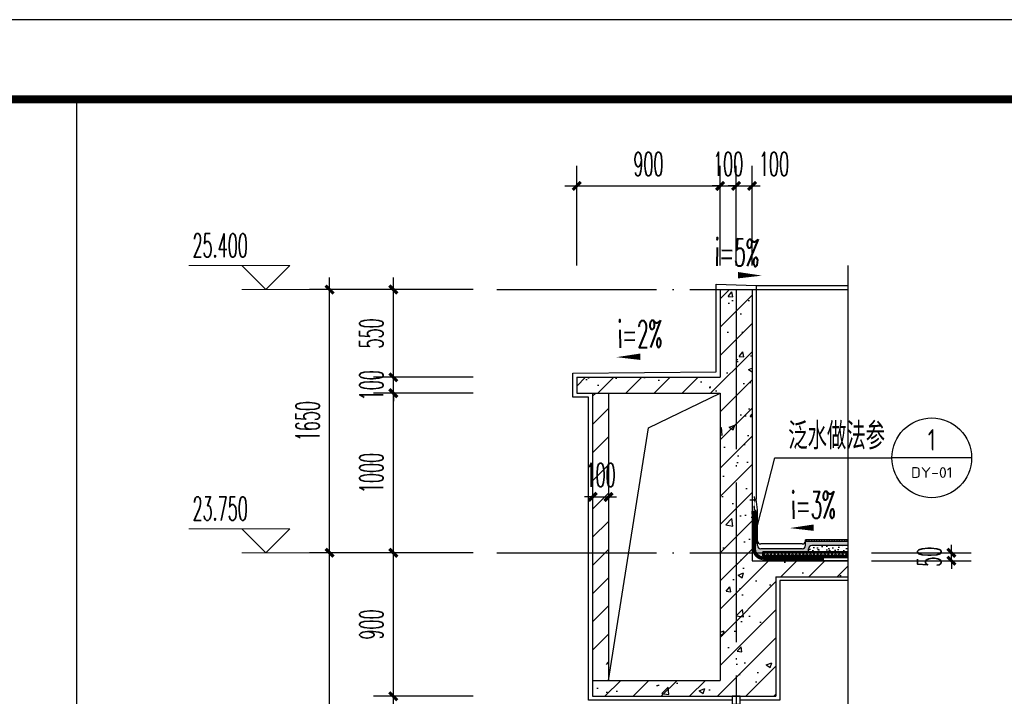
# Model space of a CAD drawing. Extents: x 1779708 to 7299578, y -1121471 to 88434.
# Tile 962 of 1056: x 6957661 to 6963837, y -948392 to -944150. Entities that reach past the tile are written whole.
import ezdxf
from ezdxf.enums import TextEntityAlignment as Align

# ---------------------------------------------------------------- set-up
doc = ezdxf.new("R2010")
doc.units = 0
doc.header["$LTSCALE"] = 1000
doc.header["$MEASUREMENT"] = 0
doc.linetypes.add('DASH', pattern=[0.35, 0.25, -0.1])
doc.linetypes.add('DOTE', pattern=[2.4200000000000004, 2, -0.2, 0.02, -0.2])
doc.layers.get('0').update_dxf_attribs({"linetype": 'CONTINUOUS'})
doc.layers.get('Defpoints').update_dxf_attribs({"linetype": 'CONTINUOUS'})
for name, color, linetype in [('AXIS', 3, 'CONTINUOUS'), ('DIM_IDEN', 3, 'CONTINUOUS'), ('DIM_SYMB', 3, 'CONTINUOUS'), ('DOTE', 1, 'DOTE'), ('PUB_HATCH', 8, 'CONTINUOUS'), ('PUB_TAB', 7, 'CONTINUOUS'), ('PUB_TEXT', 7, 'CONTINUOUS'), ('PUB_TITLE', 4, 'CONTINUOUS'), ('S_STAIR', 147, 'CONTINUOUS'), ('SURFACE', 6, 'CONTINUOUS'), ('WALL', 255, 'CONTINUOUS'), ('WINDOW', 2, 'CONTINUOUS'), ('可见线', 6, 'CONTINUOUS'), ('填充细线', 8, 'CONTINUOUS'), ('水专业', 6, 'CONTINUOUS'), ('粉刷线', 213, 'CONTINUOUS')]:
    doc.layers.add(name, color=color, linetype=linetype)
doc.layers.add('DIM_ELEV', color=3, linetype='CONTINUOUS', lineweight=13)
doc.styles.add('_TCH_DIM', font='SIMPLEX.shx', dxfattribs={"width": 0.7, "bigfont": 'GBCBIG.shx'})
doc.styles.add('_TCH_DIM_T3', font='SIMPLEX.shx', dxfattribs={"width": 0.4941176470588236, "bigfont": 'GBCBIG.shx'})
doc.styles.add('_TCH_LABEL', font='COMPLEX', dxfattribs={"bigfont": 'GBCBIG'})
doc.styles.get("Standard").update_dxf_attribs({"font": 'GBENOR', "bigfont": 'GBCBIG'})
doc.dimstyles.new('_TCH_ARCH&&50', dxfattribs={"dimtxt": 148.75, "dimasz": 50, "dimexe": 125, "dimexo": 150, "dimgap": 63.12500000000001, "dimtad": 1, "dimdec": 0, "dimzin": 0, "dimdsep": 46, "dimtxsty": '_TCH_DIM_T3', "dimblk": 'ARCHTICK', "dimcen": 0.09, "dimdle": 75, "dimclrt": 7, "dimazin": 2, "dimtfac": 1, "dimtdec": 0, "dimtix": 1, "dimtmove": 2, "dimatfit": 3, "dimfxl": 250, "dimtolj": 1, "dimtzin": 0, "dimarcsym": 0})

# ---------------------------------------------------------------- blocks, each defined once
blk = doc.blocks.new('A$C3D8761CE')
at = {"layer": 'PUB_TITLE'}
blk.add_lwpolyline([(0.0004900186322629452, -0.0007429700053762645), (84100.00049001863, -0.0007429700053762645), (84100.00049001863, 59399.99925702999), (0.0004900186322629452, 59399.99925702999)], close=True, dxfattribs=at)
at = {"layer": 'PUB_TITLE', "const_width": 100}
blk.add_lwpolyline([(2500.000490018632, 999.9992570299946), (83100.00049001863, 999.9992570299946), (83100.00049001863, 58399.99925702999), (2500.000490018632, 58399.99925702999)], close=True, dxfattribs=at)
blk = doc.blocks.new('$LinePat$波浪线')
at = {"color": 0}
for centre, start, end in [((149.999993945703, -42.19181203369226), 201.6723546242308, 338.3274054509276), ((449.9994826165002, -161.4099213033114), 21.67235462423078, 158.3274054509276)]:
    blk.add_arc(centre, 161.4099213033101, start, end, dxfattribs=at)
blk = doc.blocks.new('_ArchTick')
at = {"color": 0, "linetype": 'ByBlock', "const_width": 0.4}
blk.add_lwpolyline([(-0.5, -0.5), (0.5, 0.5)], dxfattribs=at)
blk = doc.blocks.new('*D1796')
at = {"layer": 'AXIS', "color": 0, "lineweight": -2, "transparency": 16777216}
for p, q in [((6959604.690505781, -951517.2855770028), (6959604.690505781, -947417.2855770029)), ((6960504.690505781, -947492.2855770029), (6959479.690505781, -947492.2855770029)), ((6960504.690505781, -951442.2855770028), (6959479.690505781, -951442.2855770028))]:
    blk.add_line(p, q, dxfattribs=at)
at = {"layer": 'Defpoints', "color": 0, "transparency": 16777216}
for p in [(6959604.690505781, -947492.2855770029), (6960654.690505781, -947492.2855770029), (6960654.690505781, -951442.2855770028)]:
    blk.add_point(p, dxfattribs=at)
at = {"layer": 'AXIS', "color": 0, "lineweight": -2, "transparency": 16777216, "xscale": 50, "yscale": 50, "zscale": 50}
for p, rotation in [((6959604.690505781, -947492.2855770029), 90), ((6959604.690505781, -951442.2855770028), 270)]:
    blk.add_blockref('_ArchTick', p, dxfattribs=dict(at, rotation=rotation))
at = {"layer": 'AXIS', "color": 7, "transparency": 16777216, "insert": (6959467.190505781, -949467.2855770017), "char_height": 148.75, "attachment_point": 5, "rotation": 90, "style": '_TCH_DIM_T3'}
blk.add_mtext('\\A1;3950', dxfattribs=at)
blk = doc.blocks.new('*D1797')
at = {"layer": 'AXIS', "color": 0, "lineweight": -2, "transparency": 16777216}
for p, q in [((6959604.690505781, -947567.2855770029), (6959604.690505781, -945767.2855770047)), ((6960504.690505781, -945842.2855770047), (6959479.690505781, -945842.2855770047)), ((6960504.690505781, -947492.2855770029), (6959479.690505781, -947492.2855770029))]:
    blk.add_line(p, q, dxfattribs=at)
at = {"layer": 'Defpoints', "color": 0, "transparency": 16777216}
for p in [(6959604.690505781, -945842.2855770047), (6960654.690505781, -945842.2855770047), (6960654.690505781, -947492.2855770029)]:
    blk.add_point(p, dxfattribs=at)
at = {"layer": 'AXIS', "color": 0, "lineweight": -2, "transparency": 16777216, "xscale": 50, "yscale": 50, "zscale": 50}
for p, rotation in [((6959604.690505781, -945842.2855770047), 90), ((6959604.690505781, -947492.2855770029), 270)]:
    blk.add_blockref('_ArchTick', p, dxfattribs=dict(at, rotation=rotation))
at = {"layer": 'AXIS', "color": 7, "transparency": 16777216, "insert": (6959467.190505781, -946667.2855770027), "char_height": 148.75, "attachment_point": 5, "rotation": 90, "style": '_TCH_DIM_T3'}
blk.add_mtext('\\A1;1650', dxfattribs=at)
blk = doc.blocks.new('*D1803')
at = {"layer": 'AXIS', "color": 0, "lineweight": -2, "transparency": 16777216}
for p, q in [((6961154.690505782, -945692.285577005), (6961154.690505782, -945067.285577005)), ((6962054.690505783, -945692.285577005), (6962054.690505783, -945067.285577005)), ((6961079.690505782, -945192.285577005), (6962129.690505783, -945192.285577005))]:
    blk.add_line(p, q, dxfattribs=at)
at = {"layer": 'Defpoints', "color": 0, "transparency": 16777216}
for p in [(6962054.690505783, -945192.285577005), (6961154.690505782, -945842.285577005), (6962054.690505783, -945842.285577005)]:
    blk.add_point(p, dxfattribs=at)
at = {"layer": 'AXIS', "color": 0, "lineweight": -2, "transparency": 16777216, "xscale": 50, "yscale": 50, "zscale": 50, "rotation": 180}
blk.add_blockref('_ArchTick', (6961154.690505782, -945192.285577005), dxfattribs=at)
at = {"layer": 'AXIS', "color": 0, "lineweight": -2, "transparency": 16777216, "xscale": 50, "yscale": 50, "zscale": 50}
blk.add_blockref('_ArchTick', (6962054.690505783, -945192.285577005), dxfattribs=at)
at = {"layer": 'AXIS', "color": 7, "transparency": 16777216, "insert": (6961604.690505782, -945054.785577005), "char_height": 148.75, "attachment_point": 5, "style": '_TCH_DIM_T3'}
blk.add_mtext('\\A1;900', dxfattribs=at)
blk = doc.blocks.new('*D1804')
at = {"layer": 'AXIS', "color": 0, "lineweight": -2, "transparency": 16777216}
for p, q in [((6962054.690505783, -945692.285577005), (6962054.690505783, -945067.285577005)), ((6962154.690505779, -945692.285577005), (6962154.690505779, -945067.285577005)), ((6962054.690505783, -945192.285577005), (6962004.690505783, -945192.285577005)), ((6962054.690505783, -945192.285577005), (6962154.690505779, -945192.285577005)), ((6962154.690505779, -945192.285577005), (6962204.690505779, -945192.285577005))]:
    blk.add_line(p, q, dxfattribs=at)
at = {"layer": 'Defpoints', "color": 0, "transparency": 16777216}
for p in [(6962154.690505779, -945192.285577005), (6962054.690505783, -945842.285577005), (6962154.690505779, -945842.285577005)]:
    blk.add_point(p, dxfattribs=at)
at = {"layer": 'AXIS', "color": 0, "lineweight": -2, "transparency": 16777216, "xscale": 50, "yscale": 50, "zscale": 50}
blk.add_blockref('_ArchTick', (6962054.690505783, -945192.285577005), dxfattribs=at)
at = {"layer": 'AXIS', "color": 0, "lineweight": -2, "transparency": 16777216, "xscale": 50, "yscale": 50, "zscale": 50, "rotation": 180}
blk.add_blockref('_ArchTick', (6962154.690505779, -945192.285577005), dxfattribs=at)
at = {"layer": 'AXIS', "color": 7, "transparency": 16777216, "insert": (6962104.690505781, -945054.785577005), "char_height": 148.75, "attachment_point": 5, "style": '_TCH_DIM_T3'}
blk.add_mtext('\\A1;100', dxfattribs=at)
blk = doc.blocks.new('*D1805')
at = {"layer": 'AXIS', "color": 0, "lineweight": -2, "transparency": 16777216}
for p, q in [((6962154.690505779, -945692.285577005), (6962154.690505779, -945067.285577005)), ((6962254.690505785, -945692.285577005), (6962254.690505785, -945067.285577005)), ((6962154.690505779, -945192.285577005), (6962104.690505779, -945192.285577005)), ((6962154.690505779, -945192.285577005), (6962254.690505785, -945192.285577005)), ((6962254.690505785, -945192.285577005), (6962304.690505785, -945192.285577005))]:
    blk.add_line(p, q, dxfattribs=at)
at = {"layer": 'Defpoints', "color": 0, "transparency": 16777216}
for p in [(6962254.690505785, -945192.285577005), (6962154.690505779, -945842.285577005), (6962254.690505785, -945842.285577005)]:
    blk.add_point(p, dxfattribs=at)
at = {"layer": 'AXIS', "color": 0, "lineweight": -2, "transparency": 16777216, "xscale": 50, "yscale": 50, "zscale": 50}
blk.add_blockref('_ArchTick', (6962154.690505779, -945192.285577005), dxfattribs=at)
at = {"layer": 'AXIS', "color": 0, "lineweight": -2, "transparency": 16777216, "xscale": 50, "yscale": 50, "zscale": 50, "rotation": 180}
blk.add_blockref('_ArchTick', (6962254.690505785, -945192.285577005), dxfattribs=at)
at = {"layer": 'AXIS', "color": 7, "transparency": 16777216, "insert": (6962392.190505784, -945054.785577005), "char_height": 148.75, "attachment_point": 5, "style": '_TCH_DIM_T3'}
blk.add_mtext('\\A1;100', dxfattribs=at)
blk = doc.blocks.new('*D1809')
at = {"layer": 'AXIS', "color": 0, "lineweight": -2, "transparency": 16777216}
for p, q in [((6961254.690505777, -946642.2855770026), (6961254.690505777, -947267.2855770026)), ((6961354.690505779, -946642.2855770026), (6961354.690505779, -947267.2855770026)), ((6961254.690505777, -947142.2855770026), (6961204.690505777, -947142.2855770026)), ((6961254.690505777, -947142.2855770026), (6961354.690505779, -947142.2855770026)), ((6961354.690505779, -947142.2855770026), (6961404.690505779, -947142.2855770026))]:
    blk.add_line(p, q, dxfattribs=at)
at = {"layer": 'Defpoints', "color": 0, "transparency": 16777216}
for p in [(6961254.690505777, -946492.2855770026), (6961354.690505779, -946492.2855770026), (6961354.690505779, -947142.2855770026)]:
    blk.add_point(p, dxfattribs=at)
at = {"layer": 'AXIS', "color": 0, "lineweight": -2, "transparency": 16777216, "xscale": 50, "yscale": 50, "zscale": 50}
blk.add_blockref('_ArchTick', (6961254.690505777, -947142.2855770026), dxfattribs=at)
at = {"layer": 'AXIS', "color": 0, "lineweight": -2, "transparency": 16777216, "xscale": 50, "yscale": 50, "zscale": 50, "rotation": 180}
blk.add_blockref('_ArchTick', (6961354.690505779, -947142.2855770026), dxfattribs=at)
at = {"layer": 'AXIS', "color": 7, "transparency": 16777216, "insert": (6961304.690505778, -947004.7855770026), "char_height": 148.75, "attachment_point": 5, "style": '_TCH_DIM_T3'}
blk.add_mtext('\\A1;100', dxfattribs=at)
blk = doc.blocks.new('*D1812')
at = {"layer": 'AXIS', "color": 0, "lineweight": -2, "transparency": 16777216}
for p, q in [((6963504.690505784, -947492.2855770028), (6963504.690505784, -947442.2855770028)), ((6963004.690505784, -947492.2855770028), (6963629.690505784, -947492.2855770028)), ((6963504.690505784, -947542.2855770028), (6963504.690505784, -947492.2855770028)), ((6963004.690505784, -947542.2855770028), (6963629.690505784, -947542.2855770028)), ((6963504.690505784, -947542.2855770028), (6963504.690505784, -947592.2855770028))]:
    blk.add_line(p, q, dxfattribs=at)
at = {"layer": 'Defpoints', "color": 0, "transparency": 16777216}
for p in [(6962854.690505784, -947492.2855770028), (6963504.690505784, -947492.2855770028), (6962854.690505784, -947542.2855770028)]:
    blk.add_point(p, dxfattribs=at)
at = {"layer": 'AXIS', "color": 0, "lineweight": -2, "transparency": 16777216, "xscale": 50, "yscale": 50, "zscale": 50}
for p, rotation in [((6963504.690505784, -947492.2855770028), 270), ((6963504.690505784, -947542.2855770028), 90)]:
    blk.add_blockref('_ArchTick', p, dxfattribs=dict(at, rotation=rotation))
at = {"layer": 'AXIS', "color": 7, "transparency": 16777216, "insert": (6963367.190505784, -947517.2855770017), "char_height": 148.75, "attachment_point": 5, "rotation": 90, "style": '_TCH_DIM_T3'}
blk.add_mtext('\\A1;50', dxfattribs=at)
blk = doc.blocks.new('*D1830')
at = {"layer": 'AXIS', "color": 0, "lineweight": -2, "transparency": 16777216}
for p, q in [((6960004.690505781, -950567.2855770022), (6960004.690505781, -948317.2855770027)), ((6960504.690505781, -948392.2855770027), (6959879.690505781, -948392.2855770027)), ((6960504.690505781, -950492.2855770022), (6959879.690505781, -950492.2855770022))]:
    blk.add_line(p, q, dxfattribs=at)
at = {"layer": 'Defpoints', "color": 0, "transparency": 16777216}
for p in [(6960004.690505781, -948392.2855770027), (6960654.690505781, -948392.2855770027), (6960654.690505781, -950492.2855770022)]:
    blk.add_point(p, dxfattribs=at)
at = {"layer": 'AXIS', "color": 0, "lineweight": -2, "transparency": 16777216, "xscale": 50, "yscale": 50, "zscale": 50}
for p, rotation in [((6960004.690505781, -948392.2855770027), 90), ((6960004.690505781, -950492.2855770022), 270)]:
    blk.add_blockref('_ArchTick', p, dxfattribs=dict(at, rotation=rotation))
at = {"layer": 'AXIS', "color": 7, "transparency": 16777216, "insert": (6959867.190505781, -949442.2855770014), "char_height": 148.75, "attachment_point": 5, "rotation": 90, "style": '_TCH_DIM_T3'}
blk.add_mtext('\\A1;2100', dxfattribs=at)
blk = doc.blocks.new('*D1831')
at = {"layer": 'AXIS', "color": 0, "lineweight": -2, "transparency": 16777216}
for p, q in [((6960004.690505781, -948467.2855770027), (6960004.690505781, -947417.2855770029)), ((6960504.690505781, -947492.2855770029), (6959879.690505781, -947492.2855770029)), ((6960504.690505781, -948392.2855770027), (6959879.690505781, -948392.2855770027))]:
    blk.add_line(p, q, dxfattribs=at)
at = {"layer": 'Defpoints', "color": 0, "transparency": 16777216}
for p in [(6960004.690505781, -947492.2855770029), (6960654.690505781, -947492.2855770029), (6960654.690505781, -948392.2855770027)]:
    blk.add_point(p, dxfattribs=at)
at = {"layer": 'AXIS', "color": 0, "lineweight": -2, "transparency": 16777216, "xscale": 50, "yscale": 50, "zscale": 50}
for p, rotation in [((6960004.690505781, -947492.2855770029), 90), ((6960004.690505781, -948392.2855770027), 270)]:
    blk.add_blockref('_ArchTick', p, dxfattribs=dict(at, rotation=rotation))
at = {"layer": 'AXIS', "color": 7, "transparency": 16777216, "insert": (6959867.190505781, -947942.2855770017), "char_height": 148.75, "attachment_point": 5, "rotation": 90, "style": '_TCH_DIM_T3'}
blk.add_mtext('\\A1;900', dxfattribs=at)
blk = doc.blocks.new('*D1832')
at = {"layer": 'AXIS', "color": 0, "lineweight": -2, "transparency": 16777216}
for p, q in [((6960004.690505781, -947567.2855770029), (6960004.690505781, -946417.2855770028)), ((6960504.690505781, -946492.2855770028), (6959879.690505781, -946492.2855770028)), ((6960504.690505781, -947492.2855770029), (6959879.690505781, -947492.2855770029))]:
    blk.add_line(p, q, dxfattribs=at)
at = {"layer": 'Defpoints', "color": 0, "transparency": 16777216}
for p in [(6960004.690505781, -946492.2855770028), (6960654.690505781, -946492.2855770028), (6960654.690505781, -947492.2855770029)]:
    blk.add_point(p, dxfattribs=at)
at = {"layer": 'AXIS', "color": 0, "lineweight": -2, "transparency": 16777216, "xscale": 50, "yscale": 50, "zscale": 50}
for p, rotation in [((6960004.690505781, -946492.2855770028), 90), ((6960004.690505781, -947492.2855770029), 270)]:
    blk.add_blockref('_ArchTick', p, dxfattribs=dict(at, rotation=rotation))
at = {"layer": 'AXIS', "color": 7, "transparency": 16777216, "insert": (6959867.190505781, -946992.2855770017), "char_height": 148.75, "attachment_point": 5, "rotation": 90, "style": '_TCH_DIM_T3'}
blk.add_mtext('\\A1;1000', dxfattribs=at)
blk = doc.blocks.new('*D1833')
at = {"layer": 'AXIS', "color": 0, "lineweight": -2, "transparency": 16777216}
for p, q in [((6960504.690505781, -946392.2855770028), (6959879.690505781, -946392.2855770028)), ((6960004.690505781, -946392.2855770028), (6960004.690505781, -946342.2855770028)), ((6960004.690505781, -946492.2855770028), (6960004.690505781, -946392.2855770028)), ((6960504.690505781, -946492.2855770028), (6959879.690505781, -946492.2855770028)), ((6960004.690505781, -946492.2855770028), (6960004.690505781, -946542.2855770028))]:
    blk.add_line(p, q, dxfattribs=at)
at = {"layer": 'Defpoints', "color": 0, "transparency": 16777216}
for p in [(6960004.690505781, -946392.2855770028), (6960654.690505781, -946392.2855770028), (6960654.690505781, -946492.2855770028)]:
    blk.add_point(p, dxfattribs=at)
at = {"layer": 'AXIS', "color": 0, "lineweight": -2, "transparency": 16777216, "xscale": 50, "yscale": 50, "zscale": 50}
for p, rotation in [((6960004.690505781, -946392.2855770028), 270), ((6960004.690505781, -946492.2855770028), 90)]:
    blk.add_blockref('_ArchTick', p, dxfattribs=dict(at, rotation=rotation))
at = {"layer": 'AXIS', "color": 7, "transparency": 16777216, "insert": (6959867.190505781, -946442.2855770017), "char_height": 148.75, "attachment_point": 5, "rotation": 90, "style": '_TCH_DIM_T3'}
blk.add_mtext('\\A1;100', dxfattribs=at)
blk = doc.blocks.new('*D1834')
at = {"layer": 'AXIS', "color": 0, "lineweight": -2, "transparency": 16777216}
for p, q in [((6960004.690505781, -946467.2855770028), (6960004.690505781, -945767.2855770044)), ((6960504.690505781, -945842.2855770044), (6959879.690505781, -945842.2855770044)), ((6960504.690505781, -946392.2855770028), (6959879.690505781, -946392.2855770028))]:
    blk.add_line(p, q, dxfattribs=at)
at = {"layer": 'Defpoints', "color": 0, "transparency": 16777216}
for p in [(6960004.690505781, -945842.2855770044), (6960654.690505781, -945842.2855770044), (6960654.690505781, -946392.2855770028)]:
    blk.add_point(p, dxfattribs=at)
at = {"layer": 'AXIS', "color": 0, "lineweight": -2, "transparency": 16777216, "xscale": 50, "yscale": 50, "zscale": 50}
for p, rotation in [((6960004.690505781, -945842.2855770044), 90), ((6960004.690505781, -946392.2855770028), 270)]:
    blk.add_blockref('_ArchTick', p, dxfattribs=dict(at, rotation=rotation))
at = {"layer": 'AXIS', "color": 7, "transparency": 16777216, "insert": (6959867.190505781, -946117.2855770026), "char_height": 148.75, "attachment_point": 5, "rotation": 90, "style": '_TCH_DIM_T3'}
blk.add_mtext('\\A1;550', dxfattribs=at)

msp = doc.modelspace()

# ---------------------------------------------------------------- hatches: boundary and pattern name
at = {"layer": 'PUB_HATCH'}
h = msp.add_hatch(dxfattribs=at)
h.set_pattern_fill('ANSI31', color=256, angle=45.0000000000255, style=0)
h.set_pattern_definition([(90, (6962399.752845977, -947251.1792502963), (-1.5875, -7.061576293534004e-13), [])])
edge = h.paths.add_edge_path()
edge.add_line((6962254.690505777, -947251.1792502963), (6962278.491625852, -947251.1792502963))
edge.add_arc((6962258.821532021, -947251.6144663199), 19.67490798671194, 1.2675065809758, 102.1202540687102)
edge.add_line((6962254.690505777, -947232.3781302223), (6962254.690505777, -947251.1792502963))
at = {"layer": 'PUB_HATCH', "ltscale": 0.5}
h = msp.add_hatch(dxfattribs=at)
h.set_pattern_fill('AR-SAND', color=256, scale=5)
h.set_pattern_definition([(37.50000000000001, (6228239.261972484, -893596.9899026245), (-0.4000078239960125, 12.23533093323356), [0, -9.652, 0, -10.795, 0, -10.31875]), (7.499999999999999, (6228239.261972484, -893596.9899026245), (11.23808207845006, 17.92062751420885), [0, -5.207000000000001, 0, -8.6995, 0, -3.33375]), (327.5, (6228231.451472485, -893596.9899026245), (19.77480925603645, 0.0359296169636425), [0, -3.175, 0, -11.43, 0, -14.9225]), (317.5, (6228231.451472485, -893596.9899026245), (19.08891131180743, 5.573233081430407), [0, -1.5875, 0, -7.492999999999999, 0, -8.5725])])
edge = h.paths.add_edge_path()
edge.add_line((6962854.690505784, -947422.2855770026), (6962854.690505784, -947447.2855770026))
edge.add_line((6962854.690505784, -947447.2855770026), (6962629.690505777, -947447.2855770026))
edge.add_arc((6962629.690505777, -947467.2855770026), 20, 90, 180)
edge.add_line((6962609.690505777, -947467.2855770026), (6962609.690505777, -947487.2855770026))
edge.add_line((6962609.690505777, -947487.2855770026), (6962322.690505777, -947487.2855770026))
edge.add_line((6962322.690505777, -947487.2855770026), (6962322.690505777, -947519.5826652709))
edge.add_arc((6962327.190505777, -947469.7855770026), 50.00000000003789, 180, 264.83639290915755, ccw=False)
edge.add_line((6962277.190505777, -947469.7855770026), (6962277.190505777, -947251.1182562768))
edge.add_line((6962277.190505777, -947251.1182562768), (6962275.926879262, -947222.2855770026))
edge.add_line((6962275.926879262, -947222.2855770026), (6962289.690505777, -947222.2855770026))
edge.add_line((6962289.690505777, -947222.2855770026), (6962289.690505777, -947447.2855770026))
edge.add_arc((6962309.690505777, -947447.2855770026), 20, 180, 270)
edge.add_line((6962309.690505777, -947467.2855770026), (6962569.690505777, -947467.2855770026))
edge.add_arc((6962569.690505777, -947447.2855770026), 20, 270, 360)
edge.add_line((6962589.690505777, -947447.2855770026), (6962589.690505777, -947422.2855770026))
edge.add_line((6962589.690505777, -947422.2855770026), (6962854.690505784, -947422.2855770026))
at = {"layer": 'PUB_HATCH'}
h = msp.add_hatch(dxfattribs=at)
h.set_pattern_fill('ANSI31', color=256, scale=10, angle=45.0000000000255, style=0)
h.set_pattern_definition([(90, (6230284.068124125, -888746.9899026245), (-15.875, -7.063682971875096e-12), [])])
h.paths.add_polyline_path([(6962854.690505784, -947412.2855770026), (6962854.690505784, -947422.2855770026), (6962589.690505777, -947422.2855770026), (6962589.690505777, -947412.2855770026)])
h = msp.add_hatch(dxfattribs=at)
h.set_pattern_fill('ANSI37', color=256, scale=10, angle=2.549854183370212e-11, style=0)
h.set_pattern_definition([(45.0000000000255, (6229989.261972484, -888746.9899026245), (-11.22532015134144, 11.22532015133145), []), (135.0000000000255, (6229989.261972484, -888746.9899026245), (-11.22532015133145, -11.22532015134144), [])])
h.paths.add_polyline_path([(6962854.690505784, -947487.2855770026), (6962854.690505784, -947512.2855770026), (6962322.690505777, -947512.2855770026), (6962322.690505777, -947487.2855770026)])
h = msp.add_hatch(dxfattribs=at)
h.set_pattern_fill('混凝土', color=256, scale=10, style=0)
h.set_pattern_definition([(49.99999999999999, (6228239.261972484, -893596.9899026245), (71.72601826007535, -6.275213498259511), [7.5, -82.5]), (355, (6228239.261972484, -893596.9899026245), (-13.8751333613, 75.21921337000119), [6, -66]), (100.4514, (6228245.239140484, -893597.5128366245), (57.85093817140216, 68.94395420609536), [6.374018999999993, -70.11421119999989]), (46.18420000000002, (6228239.261972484, -893576.9899026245), (106.7241048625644, -16.55190143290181), [11.24999999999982, -123.7499999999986]), (96.6356, (6228248.155646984, -893578.3692333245), (93.46627055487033, 97.41178709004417), [9.561028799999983, -105.1712999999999]), (351.1842, (6228239.261972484, -893576.9899026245), (93.46619451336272, 97.41186009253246), [9, -99]), (21, (6228249.261972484, -893581.9899026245), (59.69070521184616, -40.26188906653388), [7.5, -82.5]), (326.0000000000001, (6228249.261972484, -893581.9899026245), (24.33153319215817, 72.5150045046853), [6, -66]), (71.4514, (6228254.236195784, -893585.3450632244), (84.02226285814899, 32.25304967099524), [6.374019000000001, -70.1142112]), (37.50000000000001, (6228239.261972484, -893596.9899026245), (1.215985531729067, 33.28938538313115), [0, -65.19999999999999, 0, -67, 0, -66.25]), (7.499999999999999, (6228239.261972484, -893596.9899026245), (26.30695374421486, 39.44117118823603), [0, -38.2, 0, -63.7, 0, -25.25]), (327.5, (6228216.961972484, -893596.9899026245), (53.3822436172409, -2.255487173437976), [0, -25, 0, -78, 0, -103.5]), (317.5, (6228206.961972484, -893596.9899026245), (58.31861693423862, 10.01049823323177), [0, -32.5, 0, -51.8, 0, -73.5])])
edge = h.paths.add_edge_path()
edge.add_line((6962854.690505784, -947447.2855770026), (6962854.690505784, -947487.2855770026))
edge.add_line((6962854.690505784, -947487.2855770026), (6962609.690505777, -947487.2855770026))
edge.add_line((6962609.690505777, -947487.2855770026), (6962609.690505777, -947467.2855770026))
edge.add_arc((6962629.690505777, -947467.2855770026), 20, 90, 180, ccw=False)
edge.add_line((6962629.690505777, -947447.2855770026), (6962854.690505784, -947447.2855770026))
at = {"layer": '填充细线'}
h = msp.add_hatch(dxfattribs=at)
h.set_pattern_fill('钢筋混凝土', color=114, scale=50)
h.set_pattern_definition([(45, (6961154.690505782, -948392.2855770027), (-88.38834764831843, 88.38834764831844), []), (49.99999999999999, (6961154.690505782, -948392.2855770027), (358.6300913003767, -31.37606749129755), [37.5, -412.5]), (355, (6961154.690505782, -948392.2855770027), (-69.3756668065, 376.0960668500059), [30, -330]), (100.4514, (6961184.576345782, -948394.9002470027), (289.2546908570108, 344.7197710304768), [31.87009499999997, -350.5710559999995]), (46.18420000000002, (6961154.690505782, -948292.2855770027), (533.6205243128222, -82.75950716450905), [56.2499999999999, -618.7499999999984]), (96.6356, (6961199.158878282, -948299.1822305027), (467.3313527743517, 487.0589354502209), [47.80514399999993, -525.856499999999]), (351.1842, (6961154.690505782, -948292.2855770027), (467.3309725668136, 487.0593004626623), [45, -495]), (21, (6961204.690505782, -948317.2855770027), (298.4535260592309, -201.3094453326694), [37.5, -412.5]), (326.0000000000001, (6961204.690505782, -948317.2855770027), (121.6576659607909, 362.5750225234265), [30, -330]), (71.4514, (6961229.561622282, -948334.0613800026), (420.111314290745, 161.2652483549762), [31.870095, -350.571056]), (37.50000000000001, (6961154.690505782, -948392.2855770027), (6.079927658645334, 166.4469269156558), [0, -326, 0, -335, 0, -331.25]), (7.499999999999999, (6961154.690505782, -948392.2855770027), (131.5347687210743, 197.2058559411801), [0, -191, 0, -318.5, 0, -126.25]), (327.5, (6961043.190505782, -948392.2855770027), (266.9112180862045, -11.27743586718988), [0, -125, 0, -390, 0, -517.5]), (317.5, (6960993.190505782, -948392.2855770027), (291.5930846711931, 50.05249116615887), [0, -162.5, 0, -259, 0, -367.5])])
h.paths.add_polyline_path([(6962404.690505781, -947642.2855770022), (6962854.690505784, -947642.2855770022), (6962854.690505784, -947542.2855770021), (6962254.690505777, -947542.2855770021), (6962254.690505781, -945842.2855770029), (6962054.690505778, -945842.2855770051), (6962054.690505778, -946392.2855770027), (6961154.690505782, -946392.2855770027), (6961154.690505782, -946492.2855770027), (6962054.690505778, -946492.2855770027), (6962054.690505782, -948292.2855770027), (6961254.690505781, -948292.2855770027), (6961254.690505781, -948392.2855770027), (6962404.690505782, -948392.2855770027)])
h = msp.add_hatch(dxfattribs=at)
h.set_pattern_fill('普通砖', color=114, scale=50)
h.set_pattern_definition([(45, (6961254.690505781, -948102.5299020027), (-88.38838300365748, 88.3883830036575), [])])
h.paths.add_polyline_path([(6961354.690505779, -946492.2855770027), (6961254.690505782, -946492.2855770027), (6961254.690505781, -948192.2855770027), (6961354.690505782, -948192.2855770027)])

# ---------------------------------------------------------------- linework, layer by layer
at = {"layer": 'DIM_ELEV'}
for p, q in [((6959354.690505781, -945692.2855770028), (6958721.357172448, -945692.2855770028)), ((6959204.690505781, -945842.2855770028), (6959054.690505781, -945692.2855770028)), ((6959204.690505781, -945842.2855770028), (6959354.690505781, -945692.2855770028)), ((6960004.690505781, -945842.2855770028), (6959054.690505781, -945842.2855770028)), ((6959354.690505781, -947342.2855770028), (6958721.357172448, -947342.2855770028)), ((6959204.690505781, -947492.2855770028), (6959054.690505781, -947342.2855770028)), ((6959204.690505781, -947492.2855770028), (6959354.690505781, -947342.2855770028)), ((6960004.690505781, -947492.2855770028), (6959054.690505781, -947492.2855770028))]:
    msp.add_line(p, q, dxfattribs=at)
at = {"layer": 'DIM_IDEN'}
for p, q in [((6962289.690505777, -947321.9422983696), (6962397.278979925, -946897.2011084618)), ((6962397.278979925, -946897.2011084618), (6963131.802595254, -946897.2011084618)), ((6963631.802595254, -946897.2011084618), (6963131.802595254, -946897.2011084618))]:
    msp.add_line(p, q, dxfattribs=at)
msp.add_lwpolyline([(6962289.690505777, -947321.9422983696, 1), (6962289.690505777, -947321.9422983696, 1)], format="xyb", close=True, dxfattribs=at)
msp.add_circle((6963381.802595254, -946897.2011084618), 250, dxfattribs=at)
at = {"layer": 'DIM_SYMB'}
msp.add_lwpolyline([(6962854.690505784, -945692.2855770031), (6962854.690505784, -955036.0355770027), (6962959.690505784, -955074.2524516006), (6962749.690505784, -955111.2811175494), (6962854.690505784, -955148.5355770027), (6962854.690505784, -964492.2855770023)], dxfattribs=at)
for points in [[(6962008.286372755, -945749.5753837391, 0, 0, 0), (6962316.750148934, -945754.7164466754, 0, 40.00000000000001, 0), (6962166.770977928, -945752.2167938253, 0, 0, 0)], [(6961712.279956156, -946260.789633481, 0, 0, 0), (6961403.816179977, -946265.9306964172, 0, 40.00000000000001, 0), (6961553.795350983, -946263.4310435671, 0, 0, 0)], [(6962799.778926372, -947332.4282808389, 0, 0, 0), (6962491.315150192, -947337.5693437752, 0, 40.00000000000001, 0), (6962641.294321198, -947335.0696909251, 0, 0, 0)]]:
    msp.add_lwpolyline(points, format="xyseb", dxfattribs=at)
at = {"layer": 'DOTE', "linetype": 'DOTE', "ltscale": 0.5}
for p, q in [((6960654.690505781, -945842.2855770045), (6962854.690505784, -945842.2855770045)), ((6962154.690505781, -945842.285577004), (6962154.690505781, -964342.2855770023)), ((6960654.690505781, -947492.2855770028), (6962854.690505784, -947492.2855770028))]:
    msp.add_line(p, q, dxfattribs=at)
at = {"layer": 'PUB_TAB'}
msp.add_line((6958019.166365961, -973350.199567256), (6958019.166365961, -944650.199567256), dxfattribs=at)
at = {"layer": 'S_STAIR'}
msp.add_line((6962254.690505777, -947251.1792502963), (6962278.491625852, -947251.1792502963), dxfattribs=at)
msp.add_line((6962254.690505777, -947251.1792502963), (6962278.491625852, -947251.1792502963), dxfattribs=at)
msp.add_line((6962254.690505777, -947251.1792502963), (6962278.491625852, -947251.1792502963), dxfattribs=at)
msp.add_line((6962254.690505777, -947251.1792502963), (6962278.491625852, -947251.1792502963), dxfattribs=at)
msp.add_line((6962254.690505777, -947251.1792502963), (6962278.491625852, -947251.1792502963), dxfattribs=at)
msp.add_line((6962254.690505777, -947251.1792502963), (6962278.491625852, -947251.1792502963), dxfattribs=at)
msp.add_line((6962254.690505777, -947251.1792502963), (6962278.491625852, -947251.1792502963), dxfattribs=at)
msp.add_line((6962254.690505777, -947251.1792502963), (6962278.491625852, -947251.1792502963), dxfattribs=at)
msp.add_line((6962254.690505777, -947251.1792502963), (6962278.491625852, -947251.1792502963), dxfattribs=at)
msp.add_line((6962254.690505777, -947251.1792502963), (6962278.491625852, -947251.1792502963), dxfattribs=at)
msp.add_line((6962254.690505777, -947251.1792502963), (6962278.491625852, -947251.1792502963), dxfattribs=at)
msp.add_line((6962254.690505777, -947251.1792502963), (6962278.491625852, -947251.1792502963), dxfattribs=at)
msp.add_line((6962254.690505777, -947251.1792502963), (6962278.491625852, -947251.1792502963), dxfattribs=at)
msp.add_line((6962254.690505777, -947251.1792502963), (6962278.491625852, -947251.1792502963), dxfattribs=at)
msp.add_line((6962254.690505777, -947251.1792502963), (6962278.491625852, -947251.1792502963), dxfattribs=at)
msp.add_line((6962254.690505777, -947251.1792502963), (6962278.491625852, -947251.1792502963), dxfattribs=at)
for points in [[(6962275.694864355, -947163.410763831), (6962240.694864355, -947163.410763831)], [(6962275.694864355, -947163.410763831), (6962240.694864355, -947163.410763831)], [(6962275.694864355, -947163.410763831), (6962240.694864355, -947163.410763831)], [(6962275.694864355, -947163.410763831), (6962240.694864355, -947163.410763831)], [(6962275.694864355, -947163.410763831), (6962240.694864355, -947163.410763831)], [(6962275.694864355, -947163.410763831), (6962240.694864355, -947163.410763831)], [(6962275.694864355, -947163.410763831), (6962240.694864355, -947163.410763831)], [(6962275.694864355, -947163.410763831), (6962240.694864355, -947163.410763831)], [(6962275.694864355, -947163.410763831), (6962240.694864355, -947163.410763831)], [(6962275.694864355, -947163.410763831), (6962240.694864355, -947163.410763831)], [(6962275.694864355, -947163.410763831), (6962240.694864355, -947163.410763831)], [(6962275.694864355, -947163.410763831), (6962240.694864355, -947163.410763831)], [(6962275.694864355, -947163.410763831), (6962240.694864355, -947163.410763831)], [(6962275.694864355, -947163.410763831), (6962240.694864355, -947163.410763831)], [(6962275.694864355, -947163.410763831), (6962240.694864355, -947163.410763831)], [(6962275.694864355, -947163.410763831), (6962240.694864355, -947163.410763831)], [(6962279.216624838, -947271.9273556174), (6962249.216624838, -947271.9273556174)], [(6962279.216624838, -947271.9273556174), (6962249.216624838, -947271.9273556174)], [(6962279.216624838, -947271.9273556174), (6962249.216624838, -947271.9273556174)], [(6962279.216624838, -947271.9273556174), (6962249.216624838, -947271.9273556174)], [(6962279.216624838, -947271.9273556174), (6962249.216624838, -947271.9273556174)], [(6962279.216624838, -947271.9273556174), (6962249.216624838, -947271.9273556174)], [(6962279.216624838, -947271.9273556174), (6962249.216624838, -947271.9273556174)], [(6962279.216624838, -947271.9273556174), (6962249.216624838, -947271.9273556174)], [(6962279.216624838, -947271.9273556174), (6962249.216624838, -947271.9273556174)], [(6962279.216624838, -947271.9273556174), (6962249.216624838, -947271.9273556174)], [(6962279.216624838, -947271.9273556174), (6962249.216624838, -947271.9273556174)], [(6962279.216624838, -947271.9273556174), (6962249.216624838, -947271.9273556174)], [(6962279.216624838, -947271.9273556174), (6962249.216624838, -947271.9273556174)], [(6962279.216624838, -947271.9273556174), (6962249.216624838, -947271.9273556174)], [(6962279.216624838, -947271.9273556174), (6962249.216624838, -947271.9273556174)], [(6962279.216624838, -947271.9273556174), (6962249.216624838, -947271.9273556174)]]:
    msp.add_lwpolyline(points, dxfattribs=at)
at = {"layer": 'SURFACE'}
for p, q in [((6962289.690505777, -947447.2855770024), (6962289.690505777, -947222.2855770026)), ((6962289.690505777, -947412.3465710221), (6962289.690505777, -947222.3465710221)), ((6962569.690505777, -947437.2855770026), (6962309.690505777, -947437.2855770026)), ((6962854.690505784, -947412.2855770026), (6962589.690505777, -947412.2855770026)), ((6962589.690505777, -947447.2855770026), (6962589.690505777, -947412.2855770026)), ((6962854.690505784, -947422.2855770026), (6962589.690505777, -947422.2855770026)), ((6962569.690505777, -947467.2855770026), (6962309.690505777, -947467.2855770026)), ((6962322.690505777, -947512.2855770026), (6962322.690505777, -947487.2855770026)), ((6962854.690505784, -947487.2855770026), (6962322.690505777, -947487.2855770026)), ((6962609.690505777, -947487.2855770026), (6962609.690505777, -947467.2855770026)), ((6962854.690505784, -947447.2855770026), (6962629.690505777, -947447.2855770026)), ((6962854.690505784, -947512.2855770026), (6962322.690505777, -947512.2855770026))]:
    msp.add_line(p, q, dxfattribs=at)
at = {"layer": 'SURFACE', "color": 1, "const_width": 2}
msp.add_lwpolyline([(6962272.66525057, -947154.1322595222), (6962272.66525057, -947221.8291735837, -0.2673608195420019), (6962285.912711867, -947243.2155448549), (6962285.912711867, -947289.722451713)], format="xyb", dxfattribs=at)
at = {"layer": 'SURFACE', "const_width": 0.9999999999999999}
for points in [[(6962275.694864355, -947156.410763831), (6962275.694864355, -947170.410763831)], [(6962279.216624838, -947264.9273556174), (6962279.216624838, -947278.9273556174)]]:
    msp.add_lwpolyline(points, dxfattribs=at)
at = {"layer": 'SURFACE', "color": 1}
msp.add_arc((6962259.690505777, -947251.1792502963), 18.80112007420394, 0, 90, dxfattribs=at)
at = {"layer": 'SURFACE'}
for centre, start, end in [((6962309.690505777, -947417.2855770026), 180, 270), ((6962569.690505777, -947417.2855770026), 270, 0), ((6962309.690505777, -947447.2855770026), 180, 270), ((6962569.690505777, -947447.2855770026), 270, 0), ((6962629.690505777, -947467.2855770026), 90, 180)]:
    msp.add_arc(centre, 20, start, end, dxfattribs=at)
at = {"layer": 'WALL'}
for p, q in [((6962054.690505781, -945842.2855770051), (6962254.690505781, -945842.2855770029)), ((6962054.690505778, -945842.285577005), (6962054.690505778, -946392.2855770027)), ((6962254.690505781, -945842.2855770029), (6962254.690505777, -947542.2855770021)), ((6961154.690505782, -946392.2855770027), (6962054.690505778, -946392.2855770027)), ((6961154.690505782, -946392.2855770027), (6961154.690505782, -946492.2855770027)), ((6961154.690505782, -946492.2855770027), (6962054.690505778, -946492.2855770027)), ((6961254.690505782, -946492.2855770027), (6961254.690505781, -948392.2855770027)), ((6961354.690505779, -946492.2855770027), (6961354.690505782, -948292.2855770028)), ((6962054.690505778, -946492.2855770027), (6962054.690505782, -948292.2855770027)), ((6962254.690505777, -947542.2855770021), (6962854.690505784, -947542.2855770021)), ((6962404.690505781, -947642.2855770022), (6962854.690505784, -947642.2855770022)), ((6962404.690505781, -947642.2855770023), (6962404.690505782, -948392.2855770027)), ((6961254.690505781, -948292.2855770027), (6962054.690505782, -948292.2855770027)), ((6961254.690505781, -948392.2855770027), (6962404.690505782, -948392.2855770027))]:
    msp.add_line(p, q, dxfattribs=at)
at = {"layer": 'WINDOW'}
msp.add_lwpolyline([(6962179.690505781, -948442.2855770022), (6962179.690505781, -948392.2855770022), (6962129.690505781, -948392.2855770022), (6962129.690505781, -948442.2855770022)], close=True, dxfattribs=at)
at = {"layer": '填充细线', "color": 114}
msp.add_lwpolyline([(6961354.690505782, -948292.2855770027), (6961606.002573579, -946708.10374915), (6962054.690505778, -946492.2855770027)], dxfattribs=at)
at = {"layer": '水专业', "linetype": 'DASH', "ltscale": 0.2}
for points, const_width in [([(6962854.690505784, -947538.3465710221), (6962327.190505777, -947538.3465710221, -0.4142135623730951), (6962258.690505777, -947469.8465710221), (6962258.690505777, -947251.1792502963)], 2), ([(6962704.690505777, -947531.3465710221), (6962327.190505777, -947531.3465710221, -0.4142135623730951), (6962265.690505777, -947469.8465710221), (6962265.690505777, -947251.1792502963)], 5.000000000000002), ([(6962854.690505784, -947522.3465710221), (6962327.190505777, -947522.3465710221, -0.4142135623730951), (6962274.690505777, -947469.8465710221), (6962274.690505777, -947251.1792502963)], 5.000000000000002)]:
    msp.add_lwpolyline(points, format="xyb", dxfattribs=dict(at, const_width=const_width))
at = {"layer": '水专业'}
for points in [[(6962704.690505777, -947533.8465710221), (6962327.190505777, -947533.8465710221, -0.4142135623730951), (6962263.190505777, -947469.8465710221), (6962263.190505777, -947251.1792502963)], [(6962704.690505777, -947528.8465710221), (6962327.190505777, -947528.8465710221, -0.4142135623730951), (6962268.190505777, -947469.8465710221), (6962268.190505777, -947251.1792502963)], [(6962854.690505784, -947524.8465710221), (6962327.190505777, -947524.8465710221, -0.4142135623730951), (6962272.190505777, -947469.8465710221), (6962272.190505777, -947251.1792502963)], [(6962854.690505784, -947519.8465710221), (6962327.190505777, -947519.8465710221, -0.4142135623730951), (6962277.190505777, -947469.8465710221), (6962277.190505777, -947251.1792502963)]]:
    msp.add_lwpolyline(points, format="xyb", dxfattribs=at)
at = {"layer": '粉刷线'}
for p, q in [((6962279.690505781, -945817.2855770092), (6962854.690505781, -945817.285577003)), ((6962289.690505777, -947222.2855770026), (6962279.690505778, -947155.6189103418))]:
    msp.add_line(p, q, dxfattribs=at)
for points in [[(6962129.690505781, -948417.2855770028), (6961229.690505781, -948417.2855770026), (6961229.690505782, -946517.2855770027), (6961129.690505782, -946517.2855770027), (6961129.690505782, -946367.2855770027), (6962029.690505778, -946357.2855770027), (6962029.690505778, -945807.2855770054), (6962279.690505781, -945817.2855770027), (6962279.690505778, -947155.6189103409)], [(6962854.690505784, -947667.2855770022), (6962429.690505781, -947667.2855770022), (6962429.690505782, -948417.2855770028), (6962179.690505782, -948417.2855770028)]]:
    msp.add_lwpolyline(points, dxfattribs=at)

# ---------------------------------------------------------------- block references
at = {"layer": 'SURFACE', "yscale": 0.02455774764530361, "zscale": 0.02455774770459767}
for p, xscale, rotation in [((6962272.551131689, -947155.6569192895), 0.02552970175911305, 268.2927737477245), ((6962273.007515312, -947140.3459119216), 0.02552970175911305, 268.2927737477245), ((6962271.181980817, -947201.5899414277), 0.02552970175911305, 268.2927737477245), ((6962270.460124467, -947216.4293257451), 0.02552970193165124, 296.7020469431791), ((6962277.343167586, -947230.1135849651), 0.02552970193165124, 296.7020469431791), ((6962284.492820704, -947244.9212145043), 0.02552970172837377, 270), ((6962284.492789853, -947260.239022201), 0.02552970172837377, 270), ((6962284.492789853, -947267.3721390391), 0.02552970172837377, 270), ((6962284.492789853, -947275.5568298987), 0.02552970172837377, 270), ((6962284.492789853, -947282.6899467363), 0.02552970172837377, 270), ((6962284.492789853, -947298.007754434), 0.02552970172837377, 270), ((6962284.492789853, -947313.3255621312), 0.02552970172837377, 270), ((6962284.492759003, -947359.278985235), 0.02552970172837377, 270), ((6962284.492759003, -947374.5967929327), 0.02552970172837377, 270), ((6962284.492789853, -947328.6433698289), 0.02552970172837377, 270), ((6962284.492789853, -947343.9611775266), 0.02552970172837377, 270), ((6962284.492789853, -947389.9146006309), 0.02552970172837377, 270), ((6962284.492789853, -947405.2324083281), 0.02552970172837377, 270), ((6962284.492820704, -947420.5502160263), 0.02552970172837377, 270)]:
    msp.add_blockref('$LinePat$波浪线', p, dxfattribs=dict(at, xscale=xscale, rotation=rotation))
at = {"layer": '可见线', "xscale": 0.5, "yscale": 0.5, "zscale": 0.5}
msp.add_blockref('A$C3D8761CE', (6938569.166120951, -973850.1991957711), dxfattribs=at)

# ---------------------------------------------------------------- texts
at = {"layer": 'PUB_TEXT', "color": 7, "style": '_TCH_DIM', "width": 0.4941176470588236}
for s, p in [('25.400', (6958745.157172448, -945639.7855770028)), ('23.750', (6958745.157172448, -947289.7855770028))]:
    msp.add_text(s, height=148.75, dxfattribs=at).set_placement(p)
for s, rotation, p in [('i=5%', 359.0451587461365, (6962019.491457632, -945692.5541912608)), ('i=2%', 0.9548412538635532, (6961413.114862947, -946208.5677744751)), ('i=3%', 0.9548412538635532, (6962500.613833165, -947280.2064218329))]:
    msp.add_text(s, height=170, rotation=rotation, dxfattribs=at).set_placement(p)
at = {"layer": 'PUB_TEXT', "color": 7, "style": '_TCH_LABEL'}
msp.add_text('泛水做法参', height=168.7943262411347, dxfattribs=at).set_placement((6962481.696212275, -946844.7011084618))
at = {"layer": 'PUB_TEXT', "color": 7}
for s, height, width, p, p2 in [('1', 134.5064658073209, 0.9959239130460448, (6963357.130892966, -946851.4918405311), (6963406.474297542, -946851.4918405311)), ('DY-01', 67.28929359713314, 1.078503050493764, (6963251.336880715, -947022.8776246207), (6963512.268309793, -947022.8776246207))]:
    msp.add_text(s, height=height, dxfattribs=dict(at, width=width)).set_placement(p, p2, align=Align.FIT)

# ---------------------------------------------------------------- dimensions: what is measured, and where the dimension line sits
at = {"layer": 'AXIS'}
for p1, p2, distance, picture, middle in [((6961154.690505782, -945842.285577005), (6962054.690505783, -945842.285577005), 650, '*D1803', (6961604.690505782, -945054.785577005)), ((6962054.690505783, -945842.285577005), (6962154.690505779, -945842.285577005), 650, '*D1804', (6962104.690505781, -945054.785577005)), ((6960654.690505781, -947492.2855770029), (6960654.690505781, -945842.2855770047), 1050, '*D1797', (6959467.190505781, -946667.2855770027)), ((6960654.690505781, -946392.2855770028), (6960654.690505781, -945842.2855770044), 650, '*D1834', (6959867.190505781, -946117.2855770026)), ((6960654.690505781, -946492.2855770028), (6960654.690505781, -946392.2855770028), 650, '*D1833', (6959867.190505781, -946442.2855770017)), ((6960654.690505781, -947492.2855770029), (6960654.690505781, -946492.2855770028), 650, '*D1832', (6959867.190505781, -946992.2855770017)), ((6961254.690505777, -946492.2855770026), (6961354.690505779, -946492.2855770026), -650, '*D1809', (6961304.690505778, -947004.7855770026)), ((6960654.690505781, -951442.2855770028), (6960654.690505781, -947492.2855770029), 1050, '*D1796', (6959467.190505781, -949467.2855770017)), ((6960654.690505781, -948392.2855770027), (6960654.690505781, -947492.2855770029), 650, '*D1831', (6959867.190505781, -947942.2855770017)), ((6962854.690505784, -947542.2855770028), (6962854.690505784, -947492.2855770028), -650, '*D1812', (6963367.190505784, -947517.2855770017)), ((6960654.690505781, -950492.2855770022), (6960654.690505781, -948392.2855770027), 650, '*D1830', (6959867.190505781, -949442.2855770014))]:
    dim = msp.add_aligned_dim(p1=p1, p2=p2, distance=distance, dimstyle='_TCH_ARCH&&50', dxfattribs=at)
    dim.commit()
    dim.dimension.update_dxf_attribs({"geometry": picture, "text_midpoint": middle})
dim = msp.add_linear_dim(base=(6962254.690505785, -945192.285577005), p1=(6962154.690505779, -945842.285577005), p2=(6962254.690505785, -945842.285577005), angle=0, dimstyle='_TCH_ARCH&&50', dxfattribs=at)
dim.commit()
dim.dimension.update_dxf_attribs({"geometry": '*D1805', "text_midpoint": (6962392.190505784, -945054.785577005), "dimtype": 161})

doc.saveas('drawing.dxf')
